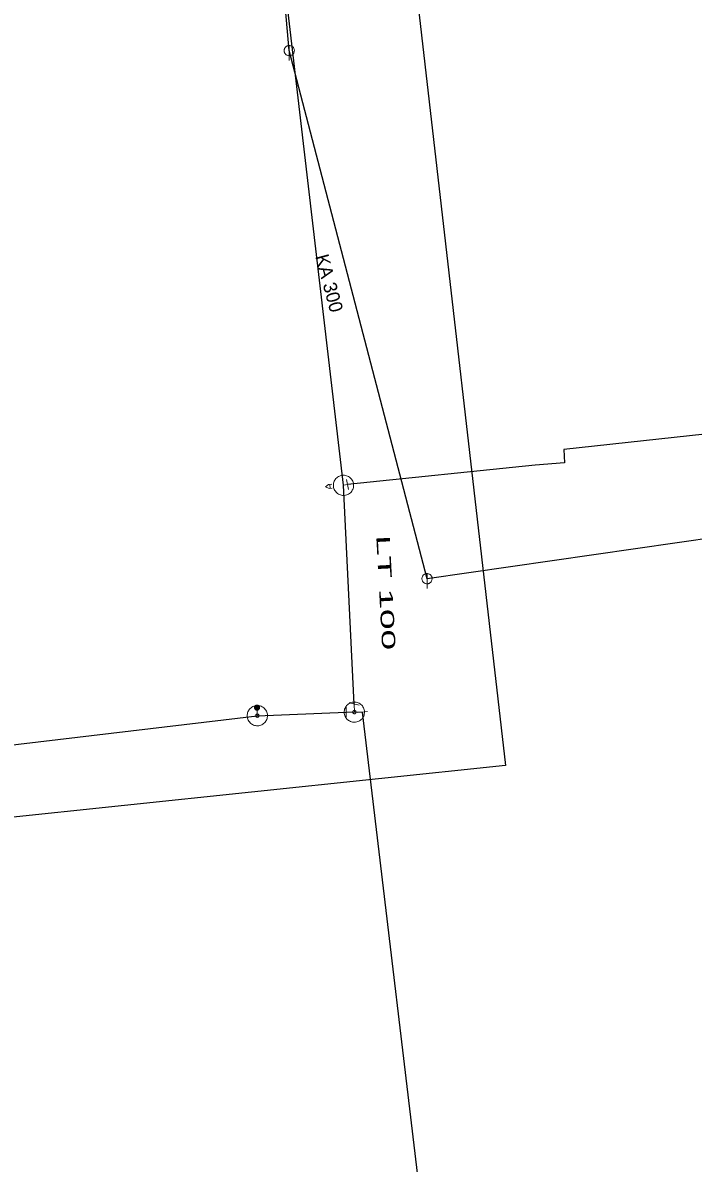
# Model space of a CAD drawing. Extents: x -687515 to -686506, y -974029 to -973461.
# Drawn here: x -686785 to -686751.9, y -973577 to -973520.6 of the extents above; entities that cross this region are included whole.
import ezdxf
from ezdxf.enums import TextEntityAlignment as Align

# ---------------------------------------------------------------- set-up
doc = ezdxf.new("R2010")
doc.units = 0
doc.header["$LTSCALE"] = 0.27
for name, color, linetype, lineweight in [('1', 7, 'Continuous', 13), ('14', 7, 'Continuous', 25), ('17', 7, 'Continuous', 25), ('22', 7, 'Continuous', 13), ('23', 7, 'Continuous', 13), ('34', 7, 'Continuous', 13), ('47', 7, 'Continuous', 13), ('9', 7, 'Continuous', 13)]:
    doc.layers.add(name, color=color, linetype=linetype, lineweight=lineweight)

msp = doc.modelspace()

# ---------------------------------------------------------------- linework, layer by layer
at = {"layer": '14'}
for p, q in [((-686771.877, -973521.96), (-686774.804, -973488.783)), ((-686765.07, -973548.078), (-686771.877, -973521.96)), ((-686733.729, -973543.563), (-686765.07, -973548.078))]:
    msp.add_line(p, q, dxfattribs=at)
at = {"layer": '14', "lineweight": 13}
for p, q in [((-686769.197, -973543.46), (-686769.002, -973543.42)), ((-686773.471, -973554.454), (-686773.456, -973554.854)), ((-686768.668, -973554.279), (-686768.661, -973554.679)), ((-686769.061, -973554.686), (-686768.661, -973554.679)), ((-686768.261, -973554.672), (-686768.661, -973554.679))]:
    msp.add_line(p, q, dxfattribs=at)
at = {"layer": '17'}
msp.add_line((-686768.668, -973554.279), (-686769.197, -973543.46), dxfattribs=at)
for points in [[(-686645.309, -973464.46), (-686646.34, -973464.75), (-686680.188, -973471.317), (-686771.188, -973470.317), (-686761.188, -973557.317), (-686894.188, -973571.317), (-686953.188, -973578.317), (-686955.188, -973554.317), (-687116.188, -973577.317), (-687229.188, -973601.317), (-687468.188, -973649.317), (-687458.188, -973700.317)], [(-686769.197, -973543.46), (-686776.124, -973484.274), (-686780.772, -973479.616), (-686796.605, -973476.083), (-686807.072, -973475.82), (-686824.158, -973478.769)], [(-686683.004, -973538.854), (-686683.77, -973533.43), (-686694.92, -973534.07), (-686705, -973535.449), (-686717.079, -973536.649), (-686729.629, -973538.359), (-686741.809, -973539.91), (-686742.699, -973539.989), (-686758.309, -973541.69), (-686758.27, -973542.34), (-686759.73, -973542.469), (-686769.002, -973543.42)], [(-686865.945, -973565.93), (-686830.283, -973561.643), (-686810.25, -973559.234), (-686773.456, -973554.854), (-686769.061, -973554.686)], [(-686760.651, -973631.405), (-686761.51, -973611.327), (-686768.261, -973554.672)]]:
    msp.add_lwpolyline(points, dxfattribs=at)
at = {"layer": '22'}
for p, q in [((-686771.876, -973521.708), (-686771.877, -973522.451)), ((-686765.069, -973547.826), (-686765.07, -973548.57))]:
    msp.add_line(p, q, dxfattribs=at)
for points in [[(-686771.625, -973521.96), (-686771.626, -973521.934), (-686771.63, -973521.908), (-686771.636, -973521.882), (-686771.646, -973521.858), (-686771.658, -973521.834), (-686771.672, -973521.812), (-686771.689, -973521.791), (-686771.707, -973521.773), (-686771.728, -973521.756), (-686771.75, -973521.742), (-686771.774, -973521.73), (-686771.798, -973521.72), (-686771.824, -973521.714), (-686771.85, -973521.71), (-686771.876, -973521.708), (-686771.902, -973521.709), (-686771.928, -973521.713), (-686771.954, -973521.719), (-686771.979, -973521.729), (-686772.002, -973521.741), (-686772.024, -973521.755), (-686772.045, -973521.772), (-686772.063, -973521.79), (-686772.08, -973521.811), (-686772.094, -973521.833), (-686772.106, -973521.857), (-686772.116, -973521.881), (-686772.123, -973521.907), (-686772.127, -973521.933), (-686772.129, -973521.959), (-686772.128, -973521.985), (-686772.124, -973522.011), (-686772.117, -973522.037), (-686772.107, -973522.062), (-686772.095, -973522.085), (-686772.081, -973522.107), (-686772.064, -973522.128), (-686772.046, -973522.146), (-686772.025, -973522.163), (-686772.003, -973522.177), (-686771.98, -973522.189), (-686771.955, -973522.199), (-686771.929, -973522.206), (-686771.903, -973522.21), (-686771.877, -973522.212), (-686771.851, -973522.211), (-686771.825, -973522.207), (-686771.799, -973522.2), (-686771.775, -973522.19), (-686771.751, -973522.178), (-686771.729, -973522.164), (-686771.708, -973522.147), (-686771.69, -973522.129), (-686771.673, -973522.108), (-686771.659, -973522.086), (-686771.647, -973522.063), (-686771.637, -973522.038), (-686771.631, -973522.012), (-686771.627, -973521.986)], [(-686764.818, -973548.078), (-686764.819, -973548.052), (-686764.823, -973548.026), (-686764.829, -973548), (-686764.839, -973547.976), (-686764.851, -973547.952), (-686764.865, -973547.93), (-686764.882, -973547.909), (-686764.9, -973547.891), (-686764.921, -973547.874), (-686764.943, -973547.86), (-686764.967, -973547.848), (-686764.991, -973547.838), (-686765.017, -973547.832), (-686765.043, -973547.828), (-686765.069, -973547.826), (-686765.095, -973547.827), (-686765.121, -973547.831), (-686765.147, -973547.837), (-686765.172, -973547.847), (-686765.195, -973547.859), (-686765.217, -973547.873), (-686765.238, -973547.89), (-686765.256, -973547.908), (-686765.273, -973547.929), (-686765.287, -973547.951), (-686765.299, -973547.975), (-686765.309, -973547.999), (-686765.316, -973548.025), (-686765.32, -973548.051), (-686765.321, -973548.077), (-686765.321, -973548.103), (-686765.317, -973548.129), (-686765.31, -973548.155), (-686765.3, -973548.18), (-686765.288, -973548.203), (-686765.274, -973548.225), (-686765.257, -973548.246), (-686765.239, -973548.264), (-686765.218, -973548.281), (-686765.196, -973548.295), (-686765.173, -973548.307), (-686765.148, -973548.317), (-686765.122, -973548.324), (-686765.096, -973548.328), (-686765.07, -973548.33), (-686765.044, -973548.329), (-686765.018, -973548.325), (-686764.992, -973548.318), (-686764.968, -973548.308), (-686764.944, -973548.296), (-686764.922, -973548.282), (-686764.901, -973548.265), (-686764.883, -973548.247), (-686764.866, -973548.226), (-686764.852, -973548.204), (-686764.84, -973548.181), (-686764.83, -973548.156), (-686764.824, -973548.13), (-686764.82, -973548.104)]]:
    msp.add_lwpolyline(points, close=True, dxfattribs=at)
at = {"layer": '23'}
msp.add_line((-686769.879, -973543.413), (-686769.856, -973543.617), dxfattribs=at)
msp.add_lwpolyline([(-686769.252, -973542.963), (-686769.303, -973542.971), (-686769.354, -973542.985), (-686769.402, -973543.005), (-686769.449, -973543.028), (-686769.493, -973543.057), (-686769.534, -973543.091), (-686769.57, -973543.128), (-686769.602, -973543.169), (-686769.631, -973543.212), (-686769.655, -973543.259), (-686769.673, -973543.309), (-686769.686, -973543.359), (-686769.694, -973543.41), (-686769.696, -973543.463), (-686769.693, -973543.515), (-686769.685, -973543.566), (-686769.671, -973543.617), (-686769.651, -973543.666), (-686769.628, -973543.712), (-686769.599, -973543.756), (-686769.565, -973543.797), (-686769.528, -973543.834), (-686769.487, -973543.866), (-686769.444, -973543.895), (-686769.397, -973543.918), (-686769.347, -973543.936), (-686769.297, -973543.95), (-686769.246, -973543.957), (-686769.193, -973543.959), (-686769.141, -973543.956), (-686769.09, -973543.948), (-686769.039, -973543.934), (-686768.99, -973543.915), (-686768.944, -973543.891), (-686768.9, -973543.862), (-686768.859, -973543.829), (-686768.822, -973543.792), (-686768.79, -973543.751), (-686768.761, -973543.707), (-686768.738, -973543.66), (-686768.72, -973543.61), (-686768.706, -973543.561), (-686768.699, -973543.509), (-686768.697, -973543.456), (-686768.7, -973543.404), (-686768.708, -973543.353), (-686768.722, -973543.302), (-686768.741, -973543.254), (-686768.765, -973543.207), (-686768.794, -973543.163), (-686768.827, -973543.122), (-686768.864, -973543.086), (-686768.905, -973543.054), (-686768.949, -973543.025), (-686768.996, -973543.001), (-686769.046, -973542.983), (-686769.095, -973542.97), (-686769.147, -973542.962), (-686769.2, -973542.96)], close=True, dxfattribs=at)
msp.add_lwpolyline([(-686769.252, -973542.963), (-686769.303, -973542.971), (-686769.354, -973542.985), (-686769.402, -973543.005), (-686769.449, -973543.028), (-686769.493, -973543.057), (-686769.534, -973543.091), (-686769.57, -973543.128), (-686769.602, -973543.169), (-686769.631, -973543.212), (-686769.655, -973543.259), (-686769.673, -973543.309), (-686769.686, -973543.359), (-686769.694, -973543.41), (-686769.696, -973543.463), (-686769.693, -973543.515), (-686769.685, -973543.566), (-686769.671, -973543.617), (-686769.651, -973543.666), (-686769.628, -973543.712), (-686769.599, -973543.756), (-686769.565, -973543.797), (-686769.528, -973543.834), (-686769.487, -973543.866), (-686769.444, -973543.895), (-686769.397, -973543.918), (-686769.347, -973543.936), (-686769.297, -973543.95), (-686769.246, -973543.957), (-686769.193, -973543.959), (-686769.141, -973543.956), (-686769.09, -973543.948), (-686769.039, -973543.934), (-686768.99, -973543.915), (-686768.944, -973543.891), (-686768.9, -973543.862), (-686768.859, -973543.829), (-686768.822, -973543.792), (-686768.79, -973543.751), (-686768.761, -973543.707), (-686768.738, -973543.66), (-686768.72, -973543.61), (-686768.706, -973543.561), (-686768.699, -973543.509), (-686768.697, -973543.456), (-686768.7, -973543.404), (-686768.708, -973543.353), (-686768.722, -973543.302), (-686768.741, -973543.254), (-686768.765, -973543.207), (-686768.794, -973543.163), (-686768.827, -973543.122), (-686768.864, -973543.086), (-686768.905, -973543.054), (-686768.949, -973543.025), (-686768.996, -973543.001), (-686769.046, -973542.983), (-686769.095, -973542.97), (-686769.147, -973542.962), (-686769.2, -973542.96)], close=True, dxfattribs=at)
msp.add_lwpolyline([(-686769.755, -973543.605), (-686769.911, -973543.623), (-686770.079, -973543.538), (-686769.934, -973543.419), (-686769.778, -973543.402)], dxfattribs=at)
at = {"layer": '34'}
for p, q in [((-686768.951, -973543.662), (-686769.052, -973543.177)), ((-686769.062, -973554.933), (-686769.059, -973554.438)), ((-686768.426, -973554.334), (-686768.909, -973554.223)), ((-686768.507, -973554.698), (-686768.014, -973554.645))]:
    msp.add_line(p, q, dxfattribs=at)
at = {"layer": '47'}
for points in [[(-686773.438, -973555.353), (-686773.386, -973555.348), (-686773.335, -973555.339), (-686773.285, -973555.323), (-686773.237, -973555.303), (-686773.191, -973555.278), (-686773.148, -973555.247), (-686773.109, -973555.213), (-686773.073, -973555.175), (-686773.042, -973555.133), (-686773.014, -973555.088), (-686772.992, -973555.041), (-686772.975, -973554.991), (-686772.963, -973554.941), (-686772.957, -973554.888), (-686772.956, -973554.836), (-686772.961, -973554.784), (-686772.97, -973554.733), (-686772.986, -973554.682), (-686773.006, -973554.635), (-686773.031, -973554.589), (-686773.062, -973554.546), (-686773.096, -973554.506), (-686773.134, -973554.47), (-686773.176, -973554.439), (-686773.221, -973554.412), (-686773.268, -973554.39), (-686773.318, -973554.372), (-686773.368, -973554.361), (-686773.421, -973554.355), (-686773.473, -973554.354), (-686773.525, -973554.359), (-686773.576, -973554.368), (-686773.627, -973554.383), (-686773.674, -973554.404), (-686773.72, -973554.429), (-686773.763, -973554.459), (-686773.803, -973554.493), (-686773.839, -973554.531), (-686773.87, -973554.574), (-686773.897, -973554.619), (-686773.919, -973554.666), (-686773.937, -973554.715), (-686773.948, -973554.766), (-686773.954, -973554.819), (-686773.955, -973554.871), (-686773.95, -973554.923), (-686773.941, -973554.974), (-686773.926, -973555.024), (-686773.905, -973555.072), (-686773.88, -973555.118), (-686773.85, -973555.161), (-686773.816, -973555.2), (-686773.778, -973555.236), (-686773.735, -973555.267), (-686773.69, -973555.295), (-686773.643, -973555.317), (-686773.594, -973555.334), (-686773.543, -973555.346), (-686773.49, -973555.352)], [(-686768.596, -973555.174), (-686768.545, -973555.165), (-686768.494, -973555.15), (-686768.446, -973555.13), (-686768.4, -973555.105), (-686768.357, -973555.076), (-686768.317, -973555.041), (-686768.281, -973555.003), (-686768.249, -973554.962), (-686768.222, -973554.918), (-686768.199, -973554.871), (-686768.181, -973554.821), (-686768.17, -973554.77), (-686768.162, -973554.719), (-686768.161, -973554.666), (-686768.165, -973554.614), (-686768.174, -973554.563), (-686768.189, -973554.512), (-686768.209, -973554.463), (-686768.234, -973554.418), (-686768.263, -973554.375), (-686768.298, -973554.335), (-686768.336, -973554.298), (-686768.377, -973554.267), (-686768.421, -973554.239), (-686768.468, -973554.217), (-686768.518, -973554.199), (-686768.569, -973554.187), (-686768.62, -973554.18), (-686768.673, -973554.179), (-686768.725, -973554.183), (-686768.776, -973554.192), (-686768.827, -973554.207), (-686768.876, -973554.226), (-686768.921, -973554.252), (-686768.964, -973554.281), (-686769.004, -973554.315), (-686769.041, -973554.353), (-686769.073, -973554.394), (-686769.1, -973554.439), (-686769.122, -973554.486), (-686769.14, -973554.536), (-686769.153, -973554.586), (-686769.159, -973554.638), (-686769.16, -973554.691), (-686769.156, -973554.743), (-686769.147, -973554.794), (-686769.132, -973554.845), (-686769.113, -973554.893), (-686769.087, -973554.939), (-686769.058, -973554.982), (-686769.024, -973555.022), (-686768.986, -973555.058), (-686768.945, -973555.09), (-686768.9, -973555.117), (-686768.853, -973555.14), (-686768.803, -973555.158), (-686768.753, -973555.17), (-686768.701, -973555.177), (-686768.648, -973555.178)], [(-686773.453, -973554.935), (-686773.444, -973554.935), (-686773.436, -973554.933), (-686773.428, -973554.931), (-686773.42, -973554.927), (-686773.412, -973554.923), (-686773.405, -973554.918), (-686773.398, -973554.913), (-686773.393, -973554.906), (-686773.388, -973554.899), (-686773.383, -973554.892), (-686773.379, -973554.884), (-686773.377, -973554.876), (-686773.375, -973554.868), (-686773.373, -973554.86), (-686773.374, -973554.851), (-686773.374, -973554.842), (-686773.376, -973554.834), (-686773.378, -973554.826), (-686773.382, -973554.818), (-686773.386, -973554.81), (-686773.391, -973554.803), (-686773.396, -973554.796), (-686773.403, -973554.791), (-686773.41, -973554.785), (-686773.417, -973554.781), (-686773.425, -973554.777), (-686773.433, -973554.775), (-686773.441, -973554.773), (-686773.449, -973554.771), (-686773.458, -973554.772), (-686773.467, -973554.772), (-686773.475, -973554.774), (-686773.483, -973554.776), (-686773.491, -973554.78), (-686773.499, -973554.784), (-686773.506, -973554.788), (-686773.513, -973554.794), (-686773.518, -973554.801), (-686773.524, -973554.808), (-686773.528, -973554.815), (-686773.532, -973554.823), (-686773.534, -973554.831), (-686773.536, -973554.839), (-686773.538, -973554.847), (-686773.537, -973554.856), (-686773.537, -973554.865), (-686773.535, -973554.873), (-686773.533, -973554.881), (-686773.529, -973554.889), (-686773.525, -973554.897), (-686773.521, -973554.904), (-686773.515, -973554.911), (-686773.508, -973554.916), (-686773.501, -973554.921), (-686773.494, -973554.926), (-686773.486, -973554.93), (-686773.478, -973554.932), (-686773.47, -973554.934), (-686773.462, -973554.936)], [(-686768.65, -973554.76), (-686768.641, -973554.759), (-686768.633, -973554.756), (-686768.626, -973554.753), (-686768.618, -973554.749), (-686768.611, -973554.744), (-686768.604, -973554.738), (-686768.598, -973554.732), (-686768.593, -973554.725), (-686768.589, -973554.718), (-686768.585, -973554.71), (-686768.582, -973554.702), (-686768.58, -973554.693), (-686768.579, -973554.685), (-686768.578, -973554.677), (-686768.579, -973554.668), (-686768.58, -973554.659), (-686768.583, -973554.651), (-686768.586, -973554.644), (-686768.59, -973554.636), (-686768.595, -973554.629), (-686768.601, -973554.622), (-686768.607, -973554.616), (-686768.614, -973554.611), (-686768.622, -973554.606), (-686768.629, -973554.603), (-686768.637, -973554.6), (-686768.646, -973554.598), (-686768.654, -973554.597), (-686768.662, -973554.596), (-686768.671, -973554.597), (-686768.68, -973554.598), (-686768.688, -973554.601), (-686768.695, -973554.604), (-686768.703, -973554.608), (-686768.71, -973554.613), (-686768.717, -973554.618), (-686768.723, -973554.625), (-686768.728, -973554.632), (-686768.733, -973554.64), (-686768.736, -973554.647), (-686768.739, -973554.655), (-686768.741, -973554.664), (-686768.742, -973554.672), (-686768.743, -973554.68), (-686768.742, -973554.689), (-686768.741, -973554.698), (-686768.738, -973554.706), (-686768.735, -973554.713), (-686768.731, -973554.721), (-686768.726, -973554.728), (-686768.721, -973554.735), (-686768.714, -973554.741), (-686768.707, -973554.746), (-686768.7, -973554.75), (-686768.692, -973554.754), (-686768.684, -973554.757), (-686768.675, -973554.759), (-686768.667, -973554.76), (-686768.659, -973554.761)]]:
    msp.add_lwpolyline(points, close=True, dxfattribs=at)
at = {"layer": '9'}
for points in [[(-686773.345, -973554.454), (-686773.346, -973554.441), (-686773.348, -973554.428), (-686773.351, -973554.415), (-686773.356, -973554.403), (-686773.362, -973554.391), (-686773.369, -973554.38), (-686773.377, -973554.37), (-686773.387, -973554.36), (-686773.397, -973554.352), (-686773.408, -973554.345), (-686773.42, -973554.339), (-686773.432, -973554.334), (-686773.445, -973554.331), (-686773.458, -973554.329), (-686773.471, -973554.328), (-686773.484, -973554.329), (-686773.497, -973554.331), (-686773.51, -973554.334), (-686773.522, -973554.339), (-686773.534, -973554.345), (-686773.545, -973554.352), (-686773.555, -973554.36), (-686773.565, -973554.37), (-686773.573, -973554.38), (-686773.58, -973554.391), (-686773.586, -973554.403), (-686773.591, -973554.415), (-686773.594, -973554.428), (-686773.596, -973554.441), (-686773.597, -973554.454), (-686773.596, -973554.467), (-686773.594, -973554.48), (-686773.591, -973554.493), (-686773.586, -973554.505), (-686773.58, -973554.517), (-686773.573, -973554.528), (-686773.565, -973554.538), (-686773.555, -973554.548), (-686773.545, -973554.556), (-686773.534, -973554.563), (-686773.522, -973554.569), (-686773.51, -973554.574), (-686773.497, -973554.577), (-686773.484, -973554.579), (-686773.471, -973554.58), (-686773.458, -973554.579), (-686773.445, -973554.577), (-686773.432, -973554.574), (-686773.42, -973554.569), (-686773.408, -973554.563), (-686773.397, -973554.556), (-686773.387, -973554.548), (-686773.377, -973554.538), (-686773.369, -973554.528), (-686773.362, -973554.517), (-686773.356, -973554.505), (-686773.351, -973554.493), (-686773.348, -973554.48), (-686773.346, -973554.467)], [(-686773.365, -973554.454), (-686773.365, -973554.443), (-686773.367, -973554.432), (-686773.37, -973554.421), (-686773.374, -973554.411), (-686773.379, -973554.401), (-686773.385, -973554.392), (-686773.392, -973554.383), (-686773.4, -973554.375), (-686773.409, -973554.368), (-686773.418, -973554.362), (-686773.428, -973554.357), (-686773.438, -973554.353), (-686773.449, -973554.35), (-686773.46, -973554.348), (-686773.471, -973554.348), (-686773.482, -973554.348), (-686773.493, -973554.35), (-686773.504, -973554.353), (-686773.514, -973554.357), (-686773.524, -973554.362), (-686773.533, -973554.368), (-686773.542, -973554.375), (-686773.55, -973554.383), (-686773.557, -973554.392), (-686773.563, -973554.401), (-686773.568, -973554.411), (-686773.572, -973554.421), (-686773.575, -973554.432), (-686773.577, -973554.443), (-686773.577, -973554.454), (-686773.577, -973554.465), (-686773.575, -973554.476), (-686773.572, -973554.487), (-686773.568, -973554.497), (-686773.563, -973554.507), (-686773.557, -973554.516), (-686773.55, -973554.525), (-686773.542, -973554.533), (-686773.533, -973554.54), (-686773.524, -973554.546), (-686773.514, -973554.551), (-686773.504, -973554.555), (-686773.493, -973554.558), (-686773.482, -973554.56), (-686773.471, -973554.56), (-686773.46, -973554.56), (-686773.449, -973554.558), (-686773.438, -973554.555), (-686773.428, -973554.551), (-686773.418, -973554.546), (-686773.409, -973554.54), (-686773.4, -973554.533), (-686773.392, -973554.525), (-686773.385, -973554.516), (-686773.379, -973554.507), (-686773.374, -973554.497), (-686773.37, -973554.487), (-686773.367, -973554.476), (-686773.365, -973554.465)], [(-686773.384, -973554.454), (-686773.385, -973554.445), (-686773.386, -973554.436), (-686773.389, -973554.427), (-686773.392, -973554.419), (-686773.396, -973554.411), (-686773.401, -973554.403), (-686773.407, -973554.396), (-686773.413, -973554.39), (-686773.42, -973554.384), (-686773.428, -973554.379), (-686773.436, -973554.375), (-686773.444, -973554.372), (-686773.453, -973554.369), (-686773.462, -973554.368), (-686773.471, -973554.367), (-686773.48, -973554.368), (-686773.489, -973554.369), (-686773.498, -973554.372), (-686773.506, -973554.375), (-686773.514, -973554.379), (-686773.522, -973554.384), (-686773.529, -973554.39), (-686773.535, -973554.396), (-686773.541, -973554.403), (-686773.546, -973554.411), (-686773.55, -973554.419), (-686773.553, -973554.427), (-686773.556, -973554.436), (-686773.557, -973554.445), (-686773.558, -973554.454), (-686773.557, -973554.463), (-686773.556, -973554.472), (-686773.553, -973554.481), (-686773.55, -973554.489), (-686773.546, -973554.497), (-686773.541, -973554.505), (-686773.535, -973554.512), (-686773.529, -973554.518), (-686773.522, -973554.524), (-686773.514, -973554.529), (-686773.506, -973554.533), (-686773.498, -973554.536), (-686773.489, -973554.539), (-686773.48, -973554.54), (-686773.471, -973554.541), (-686773.462, -973554.54), (-686773.453, -973554.539), (-686773.444, -973554.536), (-686773.436, -973554.533), (-686773.428, -973554.529), (-686773.42, -973554.524), (-686773.413, -973554.518), (-686773.407, -973554.512), (-686773.401, -973554.505), (-686773.396, -973554.497), (-686773.392, -973554.489), (-686773.389, -973554.481), (-686773.386, -973554.472), (-686773.385, -973554.463)], [(-686773.404, -973554.454), (-686773.404, -973554.447), (-686773.406, -973554.44), (-686773.407, -973554.433), (-686773.41, -973554.427), (-686773.413, -973554.421), (-686773.417, -973554.415), (-686773.421, -973554.409), (-686773.426, -973554.404), (-686773.432, -973554.4), (-686773.438, -973554.396), (-686773.444, -973554.393), (-686773.45, -973554.39), (-686773.457, -973554.389), (-686773.464, -973554.387), (-686773.471, -973554.387), (-686773.478, -973554.387), (-686773.485, -973554.389), (-686773.492, -973554.39), (-686773.498, -973554.393), (-686773.505, -973554.396), (-686773.51, -973554.4), (-686773.516, -973554.404), (-686773.521, -973554.409), (-686773.525, -973554.415), (-686773.529, -973554.421), (-686773.532, -973554.427), (-686773.535, -973554.433), (-686773.537, -973554.44), (-686773.538, -973554.447), (-686773.538, -973554.454), (-686773.538, -973554.461), (-686773.537, -973554.468), (-686773.535, -973554.475), (-686773.532, -973554.481), (-686773.529, -973554.488), (-686773.525, -973554.493), (-686773.521, -973554.499), (-686773.516, -973554.504), (-686773.51, -973554.508), (-686773.505, -973554.512), (-686773.498, -973554.515), (-686773.492, -973554.518), (-686773.485, -973554.52), (-686773.478, -973554.521), (-686773.471, -973554.521), (-686773.464, -973554.521), (-686773.457, -973554.52), (-686773.45, -973554.518), (-686773.444, -973554.515), (-686773.438, -973554.512), (-686773.432, -973554.508), (-686773.426, -973554.504), (-686773.421, -973554.499), (-686773.417, -973554.493), (-686773.413, -973554.488), (-686773.41, -973554.481), (-686773.407, -973554.475), (-686773.406, -973554.468), (-686773.404, -973554.461)], [(-686773.424, -973554.454), (-686773.424, -973554.449), (-686773.425, -973554.444), (-686773.426, -973554.439), (-686773.428, -973554.435), (-686773.43, -973554.43), (-686773.433, -973554.426), (-686773.436, -973554.423), (-686773.44, -973554.419), (-686773.443, -973554.416), (-686773.447, -973554.413), (-686773.452, -973554.411), (-686773.456, -973554.409), (-686773.461, -973554.408), (-686773.466, -973554.407), (-686773.471, -973554.407), (-686773.476, -973554.407), (-686773.481, -973554.408), (-686773.486, -973554.409), (-686773.49, -973554.411), (-686773.495, -973554.413), (-686773.499, -973554.416), (-686773.503, -973554.419), (-686773.506, -973554.423), (-686773.509, -973554.426), (-686773.512, -973554.43), (-686773.514, -973554.435), (-686773.516, -973554.439), (-686773.517, -973554.444), (-686773.518, -973554.449), (-686773.518, -973554.454), (-686773.518, -973554.459), (-686773.517, -973554.464), (-686773.516, -973554.469), (-686773.514, -973554.473), (-686773.512, -973554.478), (-686773.509, -973554.482), (-686773.506, -973554.486), (-686773.503, -973554.489), (-686773.499, -973554.492), (-686773.495, -973554.495), (-686773.49, -973554.497), (-686773.486, -973554.499), (-686773.481, -973554.5), (-686773.476, -973554.501), (-686773.471, -973554.501), (-686773.466, -973554.501), (-686773.461, -973554.5), (-686773.456, -973554.499), (-686773.452, -973554.497), (-686773.447, -973554.495), (-686773.443, -973554.492), (-686773.44, -973554.489), (-686773.436, -973554.486), (-686773.433, -973554.482), (-686773.43, -973554.478), (-686773.428, -973554.473), (-686773.426, -973554.469), (-686773.425, -973554.464), (-686773.424, -973554.459)], [(-686773.444, -973554.454), (-686773.444, -973554.451), (-686773.444, -973554.448), (-686773.445, -973554.446), (-686773.446, -973554.443), (-686773.447, -973554.44), (-686773.449, -973554.438), (-686773.451, -973554.436), (-686773.453, -973554.434), (-686773.455, -973554.432), (-686773.457, -973554.43), (-686773.46, -973554.429), (-686773.463, -973554.428), (-686773.465, -973554.427), (-686773.468, -973554.427), (-686773.471, -973554.427), (-686773.474, -973554.427), (-686773.477, -973554.427), (-686773.48, -973554.428), (-686773.482, -973554.429), (-686773.485, -973554.43), (-686773.487, -973554.432), (-686773.49, -973554.434), (-686773.492, -973554.436), (-686773.493, -973554.438), (-686773.495, -973554.44), (-686773.496, -973554.443), (-686773.497, -973554.446), (-686773.498, -973554.448), (-686773.498, -973554.451), (-686773.499, -973554.454), (-686773.498, -973554.457), (-686773.498, -973554.46), (-686773.497, -973554.463), (-686773.496, -973554.465), (-686773.495, -973554.468), (-686773.493, -973554.47), (-686773.492, -973554.473), (-686773.49, -973554.475), (-686773.487, -973554.476), (-686773.485, -973554.478), (-686773.482, -973554.479), (-686773.48, -973554.48), (-686773.477, -973554.481), (-686773.474, -973554.481), (-686773.471, -973554.482), (-686773.468, -973554.481), (-686773.465, -973554.481), (-686773.463, -973554.48), (-686773.46, -973554.479), (-686773.457, -973554.478), (-686773.455, -973554.476), (-686773.453, -973554.475), (-686773.451, -973554.473), (-686773.449, -973554.47), (-686773.447, -973554.468), (-686773.446, -973554.465), (-686773.445, -973554.463), (-686773.444, -973554.46), (-686773.444, -973554.457)], [(-686773.463, -973554.454), (-686773.463, -973554.453), (-686773.463, -973554.452), (-686773.464, -973554.452), (-686773.464, -973554.451), (-686773.464, -973554.45), (-686773.465, -973554.449), (-686773.465, -973554.449), (-686773.466, -973554.448), (-686773.466, -973554.448), (-686773.467, -973554.447), (-686773.468, -973554.447), (-686773.469, -973554.447), (-686773.469, -973554.446), (-686773.47, -973554.446), (-686773.471, -973554.446), (-686773.472, -973554.446), (-686773.473, -973554.446), (-686773.473, -973554.447), (-686773.474, -973554.447), (-686773.475, -973554.447), (-686773.476, -973554.448), (-686773.476, -973554.448), (-686773.477, -973554.449), (-686773.477, -973554.449), (-686773.478, -973554.45), (-686773.478, -973554.451), (-686773.479, -973554.452), (-686773.479, -973554.452), (-686773.479, -973554.453), (-686773.479, -973554.454), (-686773.479, -973554.455), (-686773.479, -973554.456), (-686773.479, -973554.456), (-686773.478, -973554.457), (-686773.478, -973554.458), (-686773.477, -973554.459), (-686773.477, -973554.459), (-686773.476, -973554.46), (-686773.476, -973554.46), (-686773.475, -973554.461), (-686773.474, -973554.461), (-686773.473, -973554.462), (-686773.473, -973554.462), (-686773.472, -973554.462), (-686773.471, -973554.462), (-686773.47, -973554.462), (-686773.469, -973554.462), (-686773.469, -973554.462), (-686773.468, -973554.461), (-686773.467, -973554.461), (-686773.466, -973554.46), (-686773.466, -973554.46), (-686773.465, -973554.459), (-686773.465, -973554.459), (-686773.464, -973554.458), (-686773.464, -973554.457), (-686773.464, -973554.456), (-686773.463, -973554.456), (-686773.463, -973554.455)]]:
    msp.add_lwpolyline(points, close=True, dxfattribs=at)

# ---------------------------------------------------------------- texts
at = {"layer": '1'}
msp.add_text('KA 300', height=0.6667, rotation=285, dxfattribs=at).set_placement((-686770.222, -973533.546), align=Align.CENTER)
at = {"layer": '1', "width": 2.05}
msp.add_text('LT 100', height=0.6667, rotation=273, dxfattribs=at).set_placement((-686767.431, -973548.784), align=Align.CENTER)

doc.saveas('drawing.dxf')
